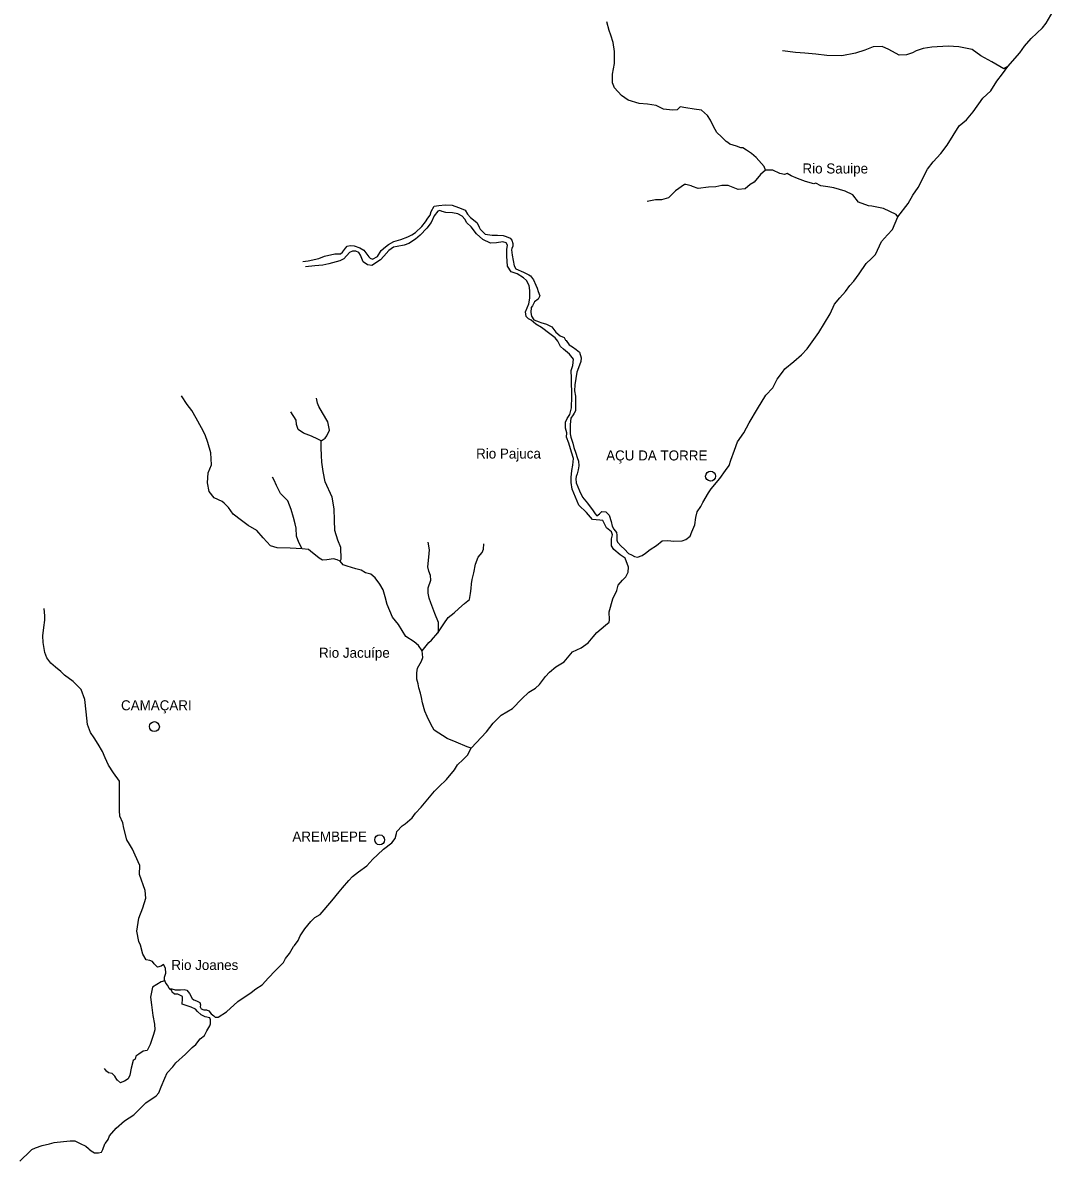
# Model space of a CAD drawing. Extents: x 662444 to 1640468, y 7452018 to 9606170.
# Drawn here: x 1217413 to 1286469, y 8557324 to 8633623 of the extents above; entities that cross this region are included whole.
import ezdxf

# ---------------------------------------------------------------- set-up
doc = ezdxf.new("R2010")
doc.units = 0
for name, color, linetype in [('Level 1', 7, 'Continuous'), ('Level 2', 7, 'Continuous'), ('Level 3', 7, 'Continuous')]:
    doc.layers.add(name, color=color, linetype=linetype)

msp = doc.modelspace()

# ---------------------------------------------------------------- linework, layer by layer
at = {"layer": 'Level 1'}
for points in [[(1283420, 8630689), (1284234, 8631614), (1284542, 8632052), (1284983, 8632564), (1285748, 8633279), (1285998, 8633607), (1286469, 8634408)], [(1267182, 8623755), (1267100, 8623991), (1266568, 8624584), (1266258, 8624860), (1265924, 8625080), (1265676, 8625243), (1265523, 8625236), (1265241, 8625355), (1264806, 8625489), (1264667, 8625593), (1264559, 8625662), (1264228, 8625983), (1263917, 8626270), (1263709, 8626676), (1263490, 8627094), (1263290, 8627400), (1262905, 8627767), (1262403, 8627825), (1261847, 8627928), (1261476, 8627983), (1261262, 8627788), (1260955, 8627762), (1260354, 8627823), (1259867, 8628069), (1259278, 8628163), (1258710, 8628222), (1257982, 8628442), (1257541, 8628743), (1257072, 8629256), (1256927, 8629594), (1256943, 8630184), (1257060, 8630894), (1257059, 8631696), (1256987, 8632300), (1256813, 8632794), (1256701, 8633098), (1256552, 8633692)], [(1283420, 8630689), (1283164, 8630539), (1282354, 8630996), (1281609, 8631417), (1281028, 8631834), (1280134, 8632003), (1279434, 8632055), (1278325, 8631995), (1277752, 8631888), (1277288, 8631733), (1277044, 8631617), (1276634, 8631472), (1276140, 8631451), (1275460, 8631826), (1275005, 8632028), (1274391, 8632011), (1273837, 8631780), (1273229, 8631596), (1272292, 8631398), (1271307, 8631435), (1270553, 8631510), (1269821, 8631585), (1269186, 8631624), (1268334, 8631736)], [(1254090, 8606084), (1254150, 8605860), (1254281, 8605455), (1254339, 8605153), (1254482, 8604782), (1254573, 8604490), (1254654, 8604242), (1254668, 8603930), (1254639, 8603664), (1254555, 8603398), (1254496, 8603222), (1254470, 8603066), (1254495, 8602787), (1254711, 8602247), (1254919, 8601840), (1255258, 8601430), (1255639, 8600908), (1255775, 8600704), (1255892, 8600578), (1256060, 8600718), (1256217, 8600859), (1256491, 8600852), (1256715, 8600634), (1256846, 8600207), (1256914, 8599893), (1257029, 8599690), (1257198, 8599451), (1257226, 8599272), (1257217, 8598938), (1257279, 8598803), (1257524, 8598540), (1257748, 8598345), (1258003, 8598060), (1258198, 8597965), (1258403, 8597849), (1258599, 8597810), (1258919, 8597924), (1259142, 8598085), (1259466, 8598333), (1259878, 8598600), (1260270, 8598913), (1260642, 8598914), (1261045, 8598870), (1261605, 8598911), (1261847, 8598982), (1262127, 8599220), (1262255, 8599506), (1262443, 8599969), (1262511, 8600457), (1262609, 8600845), (1262859, 8601206), (1262976, 8601481), (1263376, 8602117), (1263547, 8602380), (1264124, 8603088), (1264511, 8603624), (1264760, 8603941), (1264868, 8604305), (1265106, 8604990), (1265317, 8605530), (1265738, 8606132), (1266096, 8606802), (1266658, 8607756), (1267207, 8608655), (1267680, 8609155), (1267959, 8609738), (1268322, 8610208), (1268492, 8610426), (1269075, 8610923), (1269590, 8611366), (1269973, 8611768), (1270769, 8612873), (1271525, 8614112), (1271817, 8614761), (1272179, 8615197), (1272552, 8615622), (1272847, 8616004), (1273117, 8616298), (1273459, 8616790), (1273927, 8617491), (1274286, 8617815), (1274568, 8618098), (1274964, 8618967), (1275370, 8619402), (1275708, 8619761), (1276060, 8620621), (1276752, 8621505), (1277062, 8622065), (1277416, 8622591), (1278052, 8623811), (1278415, 8624303), (1278934, 8624857), (1279366, 8625425), (1280167, 8626708), (1280650, 8627129), (1281114, 8627663), (1281751, 8628560), (1282291, 8629058), (1282692, 8629705), (1283067, 8630196), (1283420, 8630689)], [(1276060, 8620621), (1275943, 8620780), (1275089, 8621182), (1274315, 8621336), (1274085, 8621354), (1273412, 8621594), (1273042, 8622084), (1272523, 8622343), (1271773, 8622563), (1271358, 8622619), (1270900, 8622687), (1270554, 8622863), (1270433, 8622833), (1269867, 8622993), (1269325, 8623196), (1268913, 8623363), (1268643, 8623515), (1268466, 8623453), (1268151, 8623528), (1267685, 8623741), (1267182, 8623755), (1266856, 8623451), (1266426, 8622950), (1266170, 8622779), (1265823, 8622487), (1265351, 8622455), (1264678, 8622706), (1264262, 8622717), (1263865, 8622617), (1263372, 8622607), (1262669, 8622514), (1262289, 8622647), (1262203, 8622705), (1261843, 8622792), (1261756, 8622795), (1261153, 8622365), (1260691, 8621887), (1260217, 8621765), (1259812, 8621754), (1259250, 8621635)], [(1236186, 8617631), (1236538, 8617666), (1237253, 8617826), (1237629, 8617972), (1238334, 8618144), (1238695, 8618135), (1238840, 8618253), (1239033, 8618527), (1239157, 8618646), (1239344, 8618697), (1239617, 8618679), (1240008, 8618546), (1240267, 8618384), (1240605, 8617930), (1240691, 8617850), (1240854, 8617790), (1241175, 8617949), (1241426, 8618354), (1241717, 8618603), (1241918, 8618754), (1242285, 8618956), (1242748, 8619100), (1243212, 8619266), (1243490, 8619415), (1243724, 8619565), (1244161, 8619977), (1244410, 8620271), (1244558, 8620524), (1244706, 8620720), (1244789, 8620985), (1244974, 8621337), (1245303, 8621384), (1245720, 8621429), (1246190, 8621395), (1246603, 8621251), (1246798, 8621179), (1247069, 8621071), (1247226, 8620800), (1247428, 8620572), (1247728, 8620319), (1247868, 8620204), (1248003, 8619933), (1248065, 8619798), (1248193, 8619650), (1248396, 8619455), (1248865, 8619399), (1249237, 8619378), (1249598, 8619369), (1249815, 8619307), (1250075, 8619178), (1250192, 8619064), (1250252, 8618839), (1250247, 8618650), (1250188, 8618484), (1250175, 8618407), (1250199, 8618039), (1250334, 8617333), (1250449, 8617141), (1250969, 8616916), (1251336, 8616739), (1251433, 8616670), (1251645, 8616397), (1251789, 8616048), (1251893, 8615845), (1251953, 8615609), (1252055, 8615328), (1251962, 8615108), (1251705, 8614914), (1251578, 8614650), (1251487, 8614530), (1251467, 8614207), (1251505, 8613950), (1251663, 8613712), (1252020, 8613569), (1252140, 8613532), (1252520, 8613422), (1252865, 8613235), (1253141, 8612882), (1253419, 8612641), (1253701, 8612522), (1253773, 8612353), (1253838, 8612318), (1254027, 8612046), (1254254, 8611906), (1254490, 8611733), (1254726, 8611537), (1254826, 8611178), (1254819, 8610911), (1254644, 8610504), (1254537, 8610206), (1254406, 8609351), (1254395, 8608962), (1254452, 8608604), (1254462, 8608180), (1254453, 8607813), (1254448, 8607623), (1254356, 8607459), (1254298, 8607349), (1254150, 8607119), (1254106, 8606697), (1254090, 8606084)], [(1253862, 8606146), (1253782, 8606449), (1253792, 8606850), (1253886, 8607092), (1254069, 8607377), (1254179, 8607820), (1254199, 8608566), (1254199, 8608989), (1254187, 8609368), (1254177, 8609814), (1254168, 8610315), (1254265, 8610658), (1254330, 8611069), (1254044, 8611422), (1253648, 8611755), (1253444, 8611928), (1253267, 8612289), (1253087, 8612505), (1252744, 8612781), (1252186, 8613208), (1251787, 8613430), (1251487, 8613683), (1251303, 8613777), (1251154, 8613937), (1251107, 8614250), (1251318, 8614790), (1251394, 8615156), (1251397, 8615691), (1251340, 8616026), (1251173, 8616342), (1250970, 8616537), (1250539, 8616793), (1250137, 8616926), (1249895, 8617311), (1249858, 8617981), (1249851, 8618148), (1249859, 8618437), (1249888, 8618715), (1249815, 8618873), (1249576, 8618935), (1249169, 8618879), (1248763, 8618844), (1248244, 8619103), (1247816, 8619482), (1247467, 8619936), (1247178, 8620211), (1247032, 8620471), (1246850, 8620665), (1246570, 8620817), (1246221, 8620882), (1245762, 8620905), (1245523, 8620978), (1245360, 8621049), (1245228, 8620996), (1244990, 8620691), (1244792, 8620239), (1244487, 8619868), (1244036, 8619379), (1243723, 8619119), (1243289, 8618830), (1242980, 8618726), (1242496, 8618639), (1242264, 8618578), (1241941, 8618363), (1241614, 8617982), (1241378, 8617743), (1240798, 8617346), (1240515, 8617409), (1240225, 8617605), (1240050, 8618044), (1239923, 8618226), (1239740, 8618319), (1239510, 8618325), (1239299, 8618230), (1238927, 8617806), (1238661, 8617668), (1237923, 8617475), (1237526, 8617385), (1236989, 8617332), (1236363, 8617270)], [(1247472, 8585005), (1247190, 8585090), (1246454, 8585399), (1245859, 8585649), (1244988, 8586207), (1244748, 8586625), (1244509, 8587122), (1244366, 8587482), (1244206, 8588054), (1244128, 8588413), (1244058, 8588693), (1243959, 8589052), (1243900, 8589310), (1243831, 8589623), (1243810, 8590047), (1243862, 8590369), (1244034, 8590687), (1244137, 8590829), (1244220, 8591094), (1244177, 8591530), (1243924, 8591882), (1243646, 8592134), (1243086, 8592494), (1242582, 8593287), (1242191, 8593787), (1241830, 8594643), (1241690, 8595148), (1241560, 8595619), (1241352, 8596003), (1241023, 8596424), (1240745, 8596665), (1240376, 8596753), (1240096, 8596927), (1239727, 8597037), (1239162, 8597196), (1238880, 8597304), (1238678, 8597532), (1238484, 8597626), (1238245, 8597699), (1237784, 8597633), (1237510, 8597596), (1237273, 8597747), (1236694, 8598218), (1236555, 8598333), (1236141, 8598377), (1235332, 8598420), (1234469, 8598432), (1234024, 8598577), (1233513, 8599113), (1233109, 8599591), (1232517, 8599941), (1232076, 8600264), (1231519, 8600690), (1231191, 8601133), (1230914, 8601418), (1230775, 8601544), (1230245, 8601780), (1229895, 8602201), (1229800, 8602794), (1229828, 8603450), (1230050, 8603990), (1230005, 8604804), (1229825, 8605488), (1229631, 8606016), (1229391, 8606468), (1229036, 8607134), (1228742, 8607642), (1228424, 8608029), (1228045, 8608629)], [(1237421, 8605594), (1237677, 8605777), (1237791, 8605941), (1237976, 8606326), (1237859, 8606875), (1237502, 8607485), (1237262, 8607903), (1237158, 8608140), (1237101, 8608453)], [(1238678, 8597532), (1238759, 8597675), (1238724, 8598455), (1238529, 8598950), (1238316, 8599590), (1238301, 8600281), (1238277, 8601039), (1238155, 8601833), (1237678, 8602848), (1237543, 8603542), (1237461, 8604167), (1237440, 8604625), (1237420, 8605126), (1237421, 8605594), (1237184, 8605723), (1236773, 8605923), (1236220, 8606115), (1235876, 8606358), (1235765, 8606706), (1235728, 8606985), (1235370, 8607540)], [(1230038, 8567211), (1230220, 8567061), (1230305, 8566981), (1230513, 8566987), (1231068, 8567328), (1231818, 8568021), (1232730, 8568643), (1233021, 8568869), (1233454, 8569148), (1233870, 8569604), (1234320, 8570094), (1234679, 8570452), (1234881, 8570636), (1235030, 8570910), (1235290, 8571249), (1235554, 8571709), (1235632, 8571774), (1235871, 8572113), (1236010, 8572421), (1236306, 8572892), (1236713, 8573383), (1236982, 8573654), (1237348, 8573856), (1238127, 8574782), (1238613, 8575382), (1238838, 8575643), (1239266, 8576133), (1239514, 8576405), (1239916, 8576729), (1240462, 8577126), (1240867, 8577561), (1241192, 8577864), (1241596, 8578243), (1242143, 8578663), (1242358, 8578958), (1242454, 8579290), (1242480, 8579412), (1242839, 8579792), (1243040, 8579943), (1243510, 8580342), (1243737, 8580648), (1244108, 8581051), (1245000, 8582119), (1245293, 8582423), (1245809, 8582910), (1246340, 8583553), (1246535, 8583894), (1246926, 8584240), (1247208, 8584544), (1247472, 8585005), (1248485, 8586103), (1248927, 8586693), (1249477, 8587224), (1250233, 8587661), (1250863, 8588323), (1251334, 8588768), (1251768, 8589035), (1252047, 8589272), (1252445, 8589819), (1252714, 8590090), (1253140, 8590458), (1253685, 8590799), (1254261, 8591464), (1254826, 8591727), (1255294, 8592071), (1255644, 8592463), (1255893, 8592768), (1256474, 8593243), (1256699, 8593460), (1256725, 8593615), (1256717, 8594150), (1256948, 8595013), (1257215, 8595563), (1257312, 8595939), (1257606, 8596277), (1257819, 8596483), (1257981, 8596812), (1258001, 8597146), (1257776, 8597732), (1257454, 8597974), (1257025, 8598320), (1256868, 8598558), (1256869, 8599026), (1256942, 8599313), (1256871, 8599505), (1256539, 8599770), (1256289, 8600267), (1256082, 8600283), (1255601, 8600329), (1255187, 8600797), (1254675, 8601301), (1254232, 8602360), (1254157, 8602818), (1254155, 8603153), (1254200, 8603619), (1254286, 8603974), (1254319, 8604418), (1254189, 8604856), (1254018, 8605440), (1253843, 8605846), (1253862, 8606146)], [(1236141, 8598377), (1235921, 8598784), (1235747, 8599211), (1235728, 8599746), (1235659, 8600038), (1235549, 8600464), (1235410, 8601013), (1235184, 8601576), (1234694, 8602078), (1234423, 8602609), (1234257, 8602958), (1234153, 8603172)], [(1244177, 8591530), (1244629, 8592097), (1244808, 8592248), (1245236, 8592727), (1245624, 8593330), (1245920, 8593767), (1246322, 8594080), (1246636, 8594372), (1247017, 8594697), (1247352, 8594966), (1247428, 8595376), (1247470, 8595709), (1247478, 8596032), (1247519, 8596310), (1247640, 8596752), (1247753, 8597339), (1247930, 8597814), (1248190, 8598130), (1248283, 8598339), (1248314, 8598695)], [(1245236, 8592727), (1245270, 8592749), (1245277, 8593439), (1245030, 8594036), (1244765, 8594756), (1244641, 8595060), (1244574, 8595396), (1244583, 8595763), (1244750, 8596271), (1244736, 8596572), (1244634, 8596864), (1244565, 8597167), (1244615, 8597812), (1244660, 8598289), (1244576, 8598815)], [(1227230, 8568899), (1227126, 8569091), (1227010, 8569261), (1226906, 8569453), (1226922, 8569653), (1226995, 8569918), (1226971, 8570264), (1226836, 8570512), (1226690, 8570394), (1226448, 8570322), (1226214, 8570562), (1226097, 8570699), (1225924, 8570770), (1225675, 8570832), (1225455, 8571194), (1225296, 8571800), (1225182, 8572059), (1225058, 8572741), (1225201, 8573617), (1225459, 8574301), (1225662, 8574952), (1225609, 8575466), (1225233, 8576533), (1225248, 8577145), (1224938, 8577833), (1224774, 8578238), (1224564, 8578577), (1224397, 8578871), (1224188, 8579656), (1224109, 8580003), (1223913, 8580453), (1223890, 8580821), (1223895, 8581434), (1223886, 8582792), (1223485, 8583348), (1223159, 8583857), (1222943, 8584364), (1222767, 8584780), (1222474, 8585278), (1222201, 8585697), (1221948, 8586060), (1221743, 8586599), (1221655, 8587448), (1221567, 8588263), (1221322, 8588948), (1220789, 8589474), (1220209, 8589889), (1219964, 8590140), (1219600, 8590428), (1219290, 8590714), (1219025, 8591066), (1218881, 8591426), (1218789, 8592096), (1218767, 8592531), (1218825, 8593097), (1218881, 8593575), (1218889, 8593875), (1218836, 8594366)], [(1226906, 8569453), (1226927, 8569419), (1226696, 8569347), (1226096, 8568984), (1225970, 8568319), (1226044, 8567816), (1226124, 8567090), (1226240, 8566519), (1226262, 8566129), (1226177, 8565808), (1225953, 8565146), (1225757, 8564751), (1225482, 8564691), (1225193, 8564509), (1224993, 8564370), (1224944, 8564159), (1224822, 8564085), (1224677, 8563565), (1224588, 8563089), (1224473, 8562847), (1224239, 8562697), (1224062, 8562612), (1223952, 8562582), (1223771, 8562765), (1223738, 8562754), (1223592, 8563026), (1223401, 8563209), (1223162, 8563259), (1223022, 8563352), (1222885, 8563534)], [(1217219, 8557324), (1217444, 8557552), (1217701, 8557801), (1218015, 8558105), (1218269, 8558232), (1218721, 8558376), (1219215, 8558486), (1219523, 8558578), (1220137, 8558651), (1220585, 8558695), (1220913, 8558686), (1221258, 8558521), (1221646, 8558344), (1221828, 8558173), (1221870, 8558127), (1221998, 8558012), (1222224, 8557884), (1222486, 8557877), (1222695, 8557927), (1222787, 8558114), (1222906, 8558490), (1222962, 8558544), (1223143, 8558773), (1223226, 8559016), (1223665, 8559550), (1224235, 8560036), (1224857, 8560432), (1225654, 8561246), (1226343, 8561718), (1226534, 8561913), (1226687, 8562321), (1226931, 8562883), (1227083, 8563257), (1227465, 8563648), (1227668, 8563921), (1228328, 8564494), (1228766, 8564950), (1229001, 8565156), (1229305, 8565526), (1229595, 8565741), (1229756, 8566060), (1229951, 8566389), (1229987, 8566522), (1229994, 8566800), (1229943, 8566924), (1229639, 8566998), (1229358, 8567128), (1229124, 8567368), (1228986, 8567517), (1228706, 8567658), (1228099, 8567852), (1228119, 8568207), (1228123, 8568363), (1227810, 8568516), (1227570, 8568522), (1227432, 8568660), (1227412, 8568749), (1227230, 8568899), (1227405, 8568883), (1227622, 8568822), (1227786, 8568817), (1227993, 8568812), (1228223, 8568839), (1228418, 8568790), (1228576, 8568563), (1228765, 8568235), (1228882, 8568143), (1229056, 8568083), (1229282, 8567954), (1229332, 8567808), (1229307, 8567675), (1229358, 8567540), (1229553, 8567468), (1229717, 8567464), (1229879, 8567404), (1230038, 8567211)]]:
    msp.add_lwpolyline(points, dxfattribs=at)
at = {"layer": 'Level 2'}
for centre, major_axis in [((1263504, 8603239), (329, -8)), ((1226232, 8586451), (333, -8)), ((1241328, 8578863), (332, -8))]:
    msp.add_ellipse(centre, major_axis=major_axis, ratio=0.999997, dxfattribs=at)

# ---------------------------------------------------------------- texts
at = {"layer": 'Level 3'}
for s, height, p in [('Rio Sauipe', 672.2, (1269662, 8623522)), ('Rio Pajuca', 671.5, (1247792, 8604418)), ('AÇU DA TORRE', 671.62, (1256507, 8604290)), ('Rio Jacuípe', 671.05, (1237269, 8591067)), ('CAMAÇARI', 670.8, (1223998, 8587546)), ('AREMBEPE', 670.7, (1235483, 8578750)), ('Rio Joanes', 670.4, (1227372, 8570142))]:
    msp.add_text(s, height=height, dxfattribs=at).set_placement(p)

doc.saveas('drawing.dxf')
